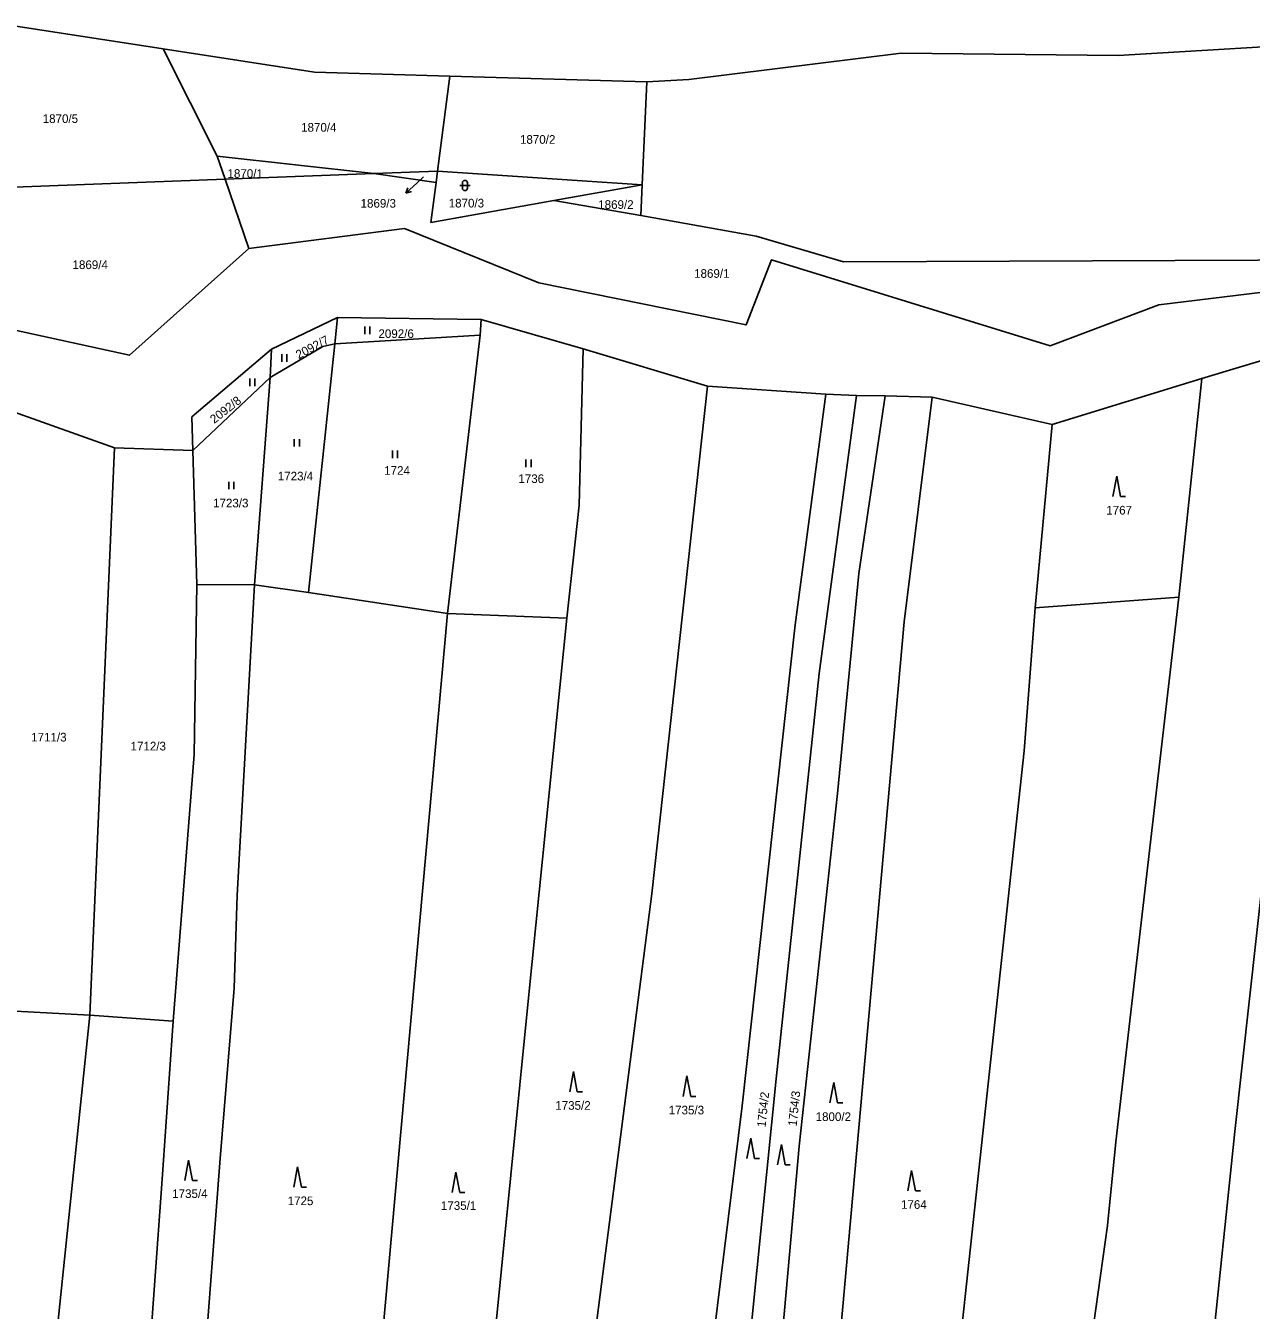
# Model space of a CAD drawing. Extents: x -755528 to -748832, y -1118122 to -1111095.
# Drawn here: x -750394.9 to -750154.1, y -1112104.9 to -1111852.6 of the extents above; entities that cross this region are included whole.
import ezdxf

# ---------------------------------------------------------------- set-up
doc = ezdxf.new("R2010")
doc.units = 0
for name, color, linetype in [('DZ_DO_PUPFL', 7, 'Continuous'), ('DZ_NAD_PUPFL', 7, 'Continuous'), ('DZ_NAD_ZPF', 7, 'Continuous'), ('legenda barvy', 7, 'Continuous'), ('TZ_UMVŽST', 7, 'Continuous')]:
    doc.layers.add(name, color=color, linetype=linetype)

msp = doc.modelspace()

# ---------------------------------------------------------------- linework, layer by layer
at = {"layer": 'DZ_NAD_PUPFL'}
for p, q in [((-750397.16, -1111852.56), (-750367.88, -1111857.1)), ((-750272.87, -1111863.58), (-750311.53, -1111862.48)), ((-750264.59, -1111863.16), (-750272.87, -1111863.58))]:
    msp.add_line(p, q, dxfattribs=at)
for points in [[(-750367.88, -1111857.1), (-750338.14, -1111861.72), (-750311.53, -1111862.48)], [(-750134.21, -1111855.67), (-750180.28, -1111858.42), (-750222.89, -1111857.99), (-750264.59, -1111863.16)]]:
    msp.add_lwpolyline(points, dxfattribs=at)
at = {"layer": 'DZ_NAD_ZPF'}
for p, q in [((-750367.88, -1111857.1), (-750357.22, -1111878.17)), ((-750311.53, -1111862.48), (-750313.94, -1111881.12)), ((-750273.78, -1111883.85), (-750272.87, -1111863.58)), ((-750326.46, -1111881.59), (-750357.22, -1111878.17)), ((-750357.22, -1111878.17), (-750355.67, -1111882.7)), ((-750355.67, -1111882.7), (-750407.97, -1111884.68)), ((-750355.67, -1111882.7), (-750326.46, -1111881.59)), ((-750355.67, -1111882.7), (-750351.01, -1111896.32)), ((-750313.94, -1111881.12), (-750326.46, -1111881.59)), ((-750314.23, -1111883.35), (-750326.46, -1111881.59)), ((-750313.94, -1111881.12), (-750314.23, -1111883.35)), ((-750313.94, -1111881.12), (-750273.78, -1111883.85)), ((-750291.12, -1111886.93), (-750273.78, -1111883.85)), ((-750273.78, -1111883.85), (-750274.05, -1111889.87)), ((-750274.05, -1111889.87), (-750291.12, -1111886.93)), ((-750346.56, -1111916.13), (-750333.63, -1111909.9)), ((-750333.63, -1111909.9), (-750334.12, -1111915.04)), ((-750333.63, -1111909.9), (-750305.38, -1111910.28)), ((-750305.38, -1111910.28), (-750305.59, -1111913.34)), ((-750285.34, -1111916.04), (-750305.38, -1111910.28)), ((-750305.59, -1111913.34), (-750334.12, -1111915.04)), ((-750311.99, -1111968.06), (-750305.59, -1111913.34)), ((-750334.12, -1111915.04), (-750339.31, -1111963.93)), ((-750260.9, -1111923.35), (-750285.34, -1111916.04)), ((-750346.56, -1111916.13), (-750346.85, -1111921.69)), ((-750147.28, -1111916.89), (-750163.84, -1111921.88)), ((-750346.85, -1111921.69), (-750362.04, -1111936.01)), ((-750349.9, -1111962.39), (-750346.85, -1111921.69)), ((-750237.66, -1111924.97), (-750260.9, -1111923.35)), ((-750163.84, -1111921.88), (-750193.23, -1111930.9)), ((-750168.32, -1111964.8), (-750163.84, -1111921.88)), ((-750231.65, -1111925.2), (-750237.66, -1111924.97)), ((-750226.06, -1111925.27), (-750231.65, -1111925.2)), ((-750216.77, -1111925.56), (-750226.06, -1111925.27)), ((-750193.23, -1111930.9), (-750216.77, -1111925.56)), ((-750377.43, -1111935.51), (-750397.26, -1111928.42)), ((-750196.56, -1111966.9), (-750193.23, -1111930.9)), ((-750382.23, -1112046.93), (-750377.43, -1111935.51)), ((-750377.43, -1111935.51), (-750362.04, -1111936.01)), ((-750362.04, -1111936.01), (-750361.27, -1111962.33)), ((-750361.27, -1111962.33), (-750349.9, -1111962.39)), ((-750339.31, -1111963.93), (-750349.9, -1111962.39)), ((-750339.31, -1111963.93), (-750311.99, -1111968.06)), ((-750196.56, -1111966.9), (-750168.32, -1111964.8)), ((-750288.56, -1111968.98), (-750311.99, -1111968.06)), ((-750404.2, -1112045.8), (-750382.23, -1112046.93)), ((-750382.23, -1112046.93), (-750394.62, -1112165.6)), ((-750365.88, -1112048.1), (-750382.23, -1112046.93))]:
    msp.add_line(p, q, dxfattribs=at)
for points in [[(-750314.23, -1111883.35), (-750315.25, -1111891.22), (-750291.12, -1111886.93)], [(-750274.05, -1111889.87), (-750251.37, -1111893.89), (-750234.19, -1111898.94), (-750120.13, -1111898.51)], [(-750120.13, -1111898.51), (-750144.29, -1111903.99), (-750172.26, -1111907.42), (-750193.64, -1111915.42), (-750248.35, -1111898.53), (-750253.34, -1111911.34), (-750294.07, -1111903.05), (-750320.44, -1111892.41), (-750351.01, -1111896.32)], [(-750351.01, -1111896.32), (-750374.46, -1111917.31), (-750407.18, -1111910.18)], [(-750334.12, -1111915.04), (-750336.5, -1111915.58), (-750346.85, -1111921.69)], [(-750285.34, -1111916.04), (-750286.17, -1111946.77), (-750288.56, -1111968.98)], [(-750362.04, -1111936.01), (-750362.19, -1111929.42), (-750346.56, -1111916.13)], [(-750202.69, -1112594.59), (-750201.65, -1112581.9), (-750196.14, -1112528.44), (-750197.19, -1112509.53), (-750192.8, -1112415.9), (-750189.96, -1112380.55), (-750178.19, -1112250.91), (-750168.16, -1112169.44), (-750162.12, -1112115.8), (-750157.37, -1112069.79), (-750144.53, -1111953.69), (-750146.27, -1111933.67), (-750147.28, -1111916.89)], [(-750290.32, -1112227.85), (-750288.09, -1112191.44), (-750283.65, -1112114.52), (-750271.85, -1112023.08), (-750260.9, -1111923.35)], [(-750268.73, -1112231.27), (-750266.63, -1112202.31), (-750261.09, -1112120.96), (-750254.12, -1112064.76), (-750243.72, -1111970.25), (-750237.66, -1111924.97)], [(-750263.06, -1112232.18), (-750255.91, -1112143.31), (-750247.41, -1112059.48), (-750239.01, -1111979.83), (-750231.65, -1111925.2)], [(-750257.19, -1112233.27), (-750252.33, -1112178.32), (-750242.91, -1112072.67), (-750235.39, -1112003.38), (-750231.22, -1111960.18), (-750226.06, -1111925.27)], [(-750216.77, -1111925.56), (-750222.32, -1111969.65), (-750238.44, -1112150.19), (-750247.02, -1112234.49)], [(-750361.27, -1111962.33), (-750361.75, -1111995.75), (-750365.88, -1112048.1)], [(-750349.9, -1111962.39), (-750353.31, -1112023.4), (-750353.92, -1112041.65), (-750356.67, -1112075.11), (-750360.76, -1112129.04), (-750363.26, -1112175.93), (-750364.9, -1112206.1)], [(-750217.42, -1112409.75), (-750215.75, -1112397.47), (-750210.12, -1112325.79), (-750206.73, -1112293.97), (-750200.62, -1112249.99), (-750187.43, -1112124.28), (-750182.33, -1112088.27), (-750180.69, -1112071.81), (-750168.32, -1111964.8)], [(-750331.03, -1112219.9), (-750325.33, -1112116.43), (-750311.99, -1111968.06)], [(-750312.03, -1112224.98), (-750304.93, -1112132.28), (-750296.03, -1112042.9), (-750288.56, -1111968.98)], [(-750224.52, -1112246.97), (-750222.6, -1112229.52), (-750219.39, -1112189.94), (-750216.36, -1112157.91), (-750198.75, -1111995.01), (-750196.56, -1111966.9)], [(-750365.88, -1112048.1), (-750368.06, -1112079.19), (-750372.34, -1112139), (-750374.09, -1112167.8)]]:
    msp.add_lwpolyline(points, dxfattribs=at)
at = {"layer": 'legenda barvy'}
for p, q in [((-750316.7, -1111882.25), (-750317.97, -1111883.43)), ((-750317.97, -1111883.43), (-750320.165, -1111885.477)), ((-750320.165, -1111885.477), (-750319.774, -1111884.427)), ((-750320.165, -1111885.477), (-750319.091, -1111885.16))]:
    msp.add_line(p, q, dxfattribs=at)
at = {"layer": 'TZ_UMVŽST'}
for p, q in [((-750309.571, -1111883.961), (-750307.569, -1111883.961)), ((-750309.071, -1111883.461), (-750309.071, -1111884.462)), ((-750308.069, -1111884.462), (-750308.069, -1111883.461)), ((-750328.271, -1111913.15), (-750328.271, -1111911.65)), ((-750327.27, -1111913.15), (-750327.27, -1111911.65)), ((-750344.541, -1111918.58), (-750344.541, -1111917.08)), ((-750343.54, -1111918.58), (-750343.54, -1111917.08)), ((-750350.861, -1111923.37), (-750350.861, -1111921.87)), ((-750349.86, -1111923.37), (-750349.86, -1111921.87)), ((-750342.101, -1111935.26), (-750342.101, -1111933.76)), ((-750341.1, -1111935.26), (-750341.1, -1111933.76)), ((-750322.801, -1111937.51), (-750322.801, -1111936.01)), ((-750321.8, -1111937.51), (-750321.8, -1111936.01)), ((-750296.591, -1111939.28), (-750296.591, -1111937.78)), ((-750295.59, -1111939.28), (-750295.59, -1111937.78)), ((-750180.55, -1111941.04), (-750181.3, -1111945.04)), ((-750179.8, -1111945.04), (-750180.55, -1111941.04)), ((-750354.951, -1111943.64), (-750354.951, -1111942.14)), ((-750353.95, -1111943.64), (-750353.95, -1111942.14)), ((-750179.8, -1111945.04), (-750178.804, -1111945.04)), ((-750287.25, -1112057.98), (-750288, -1112061.98)), ((-750286.5, -1112061.98), (-750287.25, -1112057.98)), ((-750264.96, -1112058.89), (-750265.71, -1112062.89)), ((-750264.21, -1112062.89), (-750264.96, -1112058.89)), ((-750286.5, -1112061.98), (-750285.504, -1112061.98)), ((-750236.12, -1112060.19), (-750236.87, -1112064.19)), ((-750235.37, -1112064.19), (-750236.12, -1112060.19)), ((-750264.21, -1112062.89), (-750263.214, -1112062.89)), ((-750235.37, -1112064.19), (-750234.374, -1112064.19)), ((-750252.44, -1112071.12), (-750253.19, -1112075.12)), ((-750251.69, -1112075.12), (-750252.44, -1112071.12)), ((-750246.41, -1112072.32), (-750247.16, -1112076.32)), ((-750245.66, -1112076.32), (-750246.41, -1112072.32)), ((-750362.86, -1112075.45), (-750363.61, -1112079.45)), ((-750362.11, -1112079.45), (-750362.86, -1112075.45)), ((-750341.44, -1112076.72), (-750342.19, -1112080.72)), ((-750340.69, -1112080.72), (-750341.44, -1112076.72)), ((-750251.69, -1112075.12), (-750250.694, -1112075.12)), ((-750245.66, -1112076.32), (-750244.664, -1112076.32)), ((-750220.83, -1112077.44), (-750221.58, -1112081.44)), ((-750220.08, -1112081.44), (-750220.83, -1112077.44)), ((-750362.11, -1112079.45), (-750361.114, -1112079.45)), ((-750310.35, -1112077.8), (-750311.1, -1112081.8)), ((-750309.6, -1112081.8), (-750310.35, -1112077.8)), ((-750340.69, -1112080.72), (-750339.694, -1112080.72)), ((-750309.6, -1112081.8), (-750308.604, -1112081.8)), ((-750220.08, -1112081.44), (-750219.084, -1112081.44))]:
    msp.add_line(p, q, dxfattribs=at)
for centre, start, end in [((-750308.57, -1111883.4609), 0, 180), ((-750308.57, -1111884.4609), 180, 359.987886)]:
    msp.add_arc(centre, 0.5, start, end, dxfattribs=at)

# ---------------------------------------------------------------- texts
at = {"layer": 'DZ_DO_PUPFL'}
for s, p in [('1870/5', (-750391.517, -1111871.67)), ('1870/4', (-750340.757, -1111873.38)), ('1870/2', (-750297.767, -1111875.76)), ('1870/1', (-750355.217, -1111882.45)), ('1869/3', (-750329.075, -1111888.308)), ('1870/3', (-750311.767, -1111888.27)), ('1869/2', (-750282.397, -1111888.55)), ('1869/4', (-750385.657, -1111900.37)), ('1869/1', (-750263.557, -1111902.09)), ('2092/6', (-750325.567, -1111913.91)), ('1723/4', (-750345.34, -1111941.89)), ('1724', (-750324.44, -1111940.79)), ('1736', (-750298.08, -1111942.4)), ('1723/3', (-750358.05, -1111947.19)), ('1767', (-750182.6, -1111948.59)), ('1711/3', (-750393.777, -1111993.18)), ('1712/3', (-750374.257, -1111994.94)), ('1735/2', (-750290.83, -1112065.53)), ('1735/3', (-750268.55, -1112066.44)), ('1800/2', (-750239.69, -1112067.74)), ('1735/4', (-750366.08, -1112082.86)), ('1725', (-750343.4, -1112084.27)), ('1735/1', (-750313.3, -1112085.2)), ('1764', (-750222.92, -1112084.99))]:
    msp.add_text(s, height=1.7, dxfattribs=at).set_placement(p)
for s, rotation, p in [('2092/7', 28, (-750341.236, -1111918.103)), ('2092/8', 38, (-750357.817, -1111930.81)), ('1754/2', 84, (-750249.524, -1112069.028)), ('1754/3', 84, (-750243.424, -1112068.828))]:
    msp.add_text(s, height=1.7, rotation=rotation, dxfattribs=at).set_placement(p)

doc.saveas('drawing.dxf')
